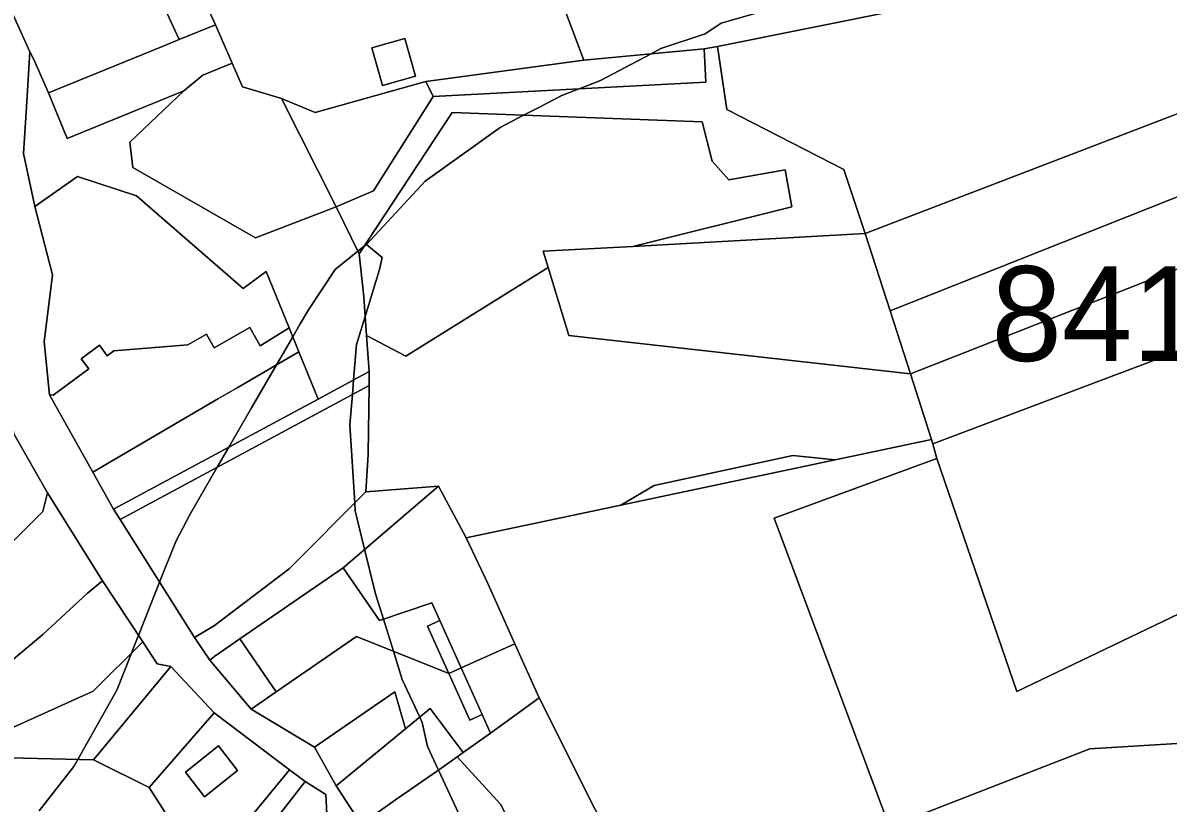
# Model space of a CAD drawing. Extents: x -477304 to -465429, y -1159113 to -1149210.
# Drawn here: x -469658.8 to -469477.5, y -1153613.4 to -1153489.9 of the extents above; entities that cross this region are included whole.
import ezdxf

# ---------------------------------------------------------------- set-up
doc = ezdxf.new("R2010")
doc.units = 0
for name, color, linetype in [('BPEJ_s', 7, 'Continuous'), ('ostatni_s', 7, 'Continuous'), ('PUPFL_s', 7, 'Continuous'), ('trav_porost_s', 7, 'Continuous'), ('voda_s', 7, 'Continuous'), ('zahrada_s', 7, 'Continuous')]:
    doc.layers.add(name, color=color, linetype=linetype)

msp = doc.modelspace()

# ---------------------------------------------------------------- linework, layer by layer
at = {"layer": 'BPEJ_s'}
for points in [[(-469531.29, -1153484.99), (-469548.26, -1153489.87), (-469550.8, -1153491.57), (-469557.8, -1153493.9), (-469559.45, -1153494.78), (-469567.35, -1153498.99), (-469570.74, -1153500.28), (-469571.6, -1153500.6), (-469573.5, -1153501.32), (-469577.03, -1153503.17), (-469579.52, -1153504.47), (-469583.25, -1153506.41), (-469595.13, -1153514.9), (-469604.41, -1153524.92), (-469604.76, -1153525.2), (-469605.75, -1153526), (-469609.34, -1153528.9), (-469613.58, -1153535.26), (-469614.87, -1153537.48), (-469616.06, -1153539.53), (-469617.23, -1153541.55), (-469618.64, -1153544), (-469622.56, -1153550.77), (-469626.17, -1153556.99), (-469628.02, -1153560.19), (-469632.25, -1153567.5), (-469634.58, -1153571.95), (-469637.12, -1153578.36), (-469640.47, -1153586.81), (-469640.57, -1153587.05), (-469641.59, -1153589.62), (-469643.91, -1153595.49), (-469650.07, -1153606.46), (-469650.7, -1153607.58), (-469656.21, -1153614.58)], [(-469584.1, -1153627.31), (-469592.99, -1153608.12), (-469594.71, -1153604.4), (-469595.56, -1153600.58), (-469595.96, -1153599.73), (-469598.74, -1153593.8), (-469600.14, -1153589.32), (-469601.72, -1153584.26), (-469602.98, -1153580.22), (-469604.68, -1153573.18), (-469606.16, -1153567.07), (-469606.24, -1153565.84), (-469607.01, -1153553.5), (-469606.61, -1153548.65), (-469606.42, -1153546.37), (-469605.95, -1153540.77), (-469604.6, -1153536.33), (-469602.34, -1153528.9), (-469601.92, -1153526.99), (-469604.41, -1153524.92), (-469595.13, -1153514.9), (-469583.25, -1153506.41), (-469579.52, -1153504.47), (-469577.03, -1153503.17), (-469573.5, -1153501.32), (-469571.6, -1153500.6), (-469570.74, -1153500.28), (-469567.35, -1153498.99), (-469559.45, -1153494.78), (-469557.8, -1153493.9), (-469550.8, -1153491.57), (-469548.26, -1153489.87), (-469531.29, -1153484.99)], [(-469656.21, -1153614.58), (-469650.7, -1153607.58), (-469650.07, -1153606.46), (-469643.91, -1153595.49), (-469641.59, -1153589.62), (-469640.57, -1153587.05), (-469640.47, -1153586.81), (-469637.12, -1153578.36), (-469634.58, -1153571.95), (-469632.25, -1153567.5), (-469628.02, -1153560.19), (-469626.17, -1153556.99), (-469622.56, -1153550.77), (-469618.64, -1153544), (-469617.23, -1153541.55), (-469616.06, -1153539.53), (-469614.87, -1153537.48), (-469613.58, -1153535.26), (-469609.34, -1153528.9), (-469605.75, -1153526), (-469604.76, -1153525.2), (-469604.41, -1153524.92), (-469601.92, -1153526.99), (-469602.34, -1153528.9), (-469604.6, -1153536.33), (-469605.95, -1153540.77), (-469606.42, -1153546.37), (-469606.61, -1153548.65), (-469607.01, -1153553.5), (-469606.24, -1153565.84), (-469606.16, -1153567.07), (-469604.68, -1153573.18), (-469602.98, -1153580.22), (-469601.72, -1153584.26), (-469600.14, -1153589.32), (-469598.74, -1153593.8), (-469595.96, -1153599.73), (-469595.56, -1153600.58), (-469594.71, -1153604.4), (-469592.99, -1153608.12), (-469584.1, -1153627.31)]]:
    msp.add_lwpolyline(points, dxfattribs=at)
at = {"layer": 'ostatni_s'}
for points in [[(-469519.69, -1153487.71), (-469548.83, -1153493.57), (-469550.94, -1153493.98), (-469570.01, -1153495.77), (-469577.06, -1153476.99), (-469581.63, -1153465.73), (-469584.46, -1153459.2), (-469545.66, -1153446.46), (-469549.46, -1153434.84), (-469589.37, -1153447.89), (-469598.7, -1153426.36), (-469578.49, -1153420.39), (-469554.65, -1153410.7), (-469554, -1153412.05), (-469543.96, -1153431.65), (-469520.71, -1153485.35)], [(-469657.66, -1153494.45), (-469667.22, -1153473.32), (-469657.1, -1153468.63), (-469651.48, -1153465.77), (-469647.01, -1153463.72), (-469641.8, -1153475.08), (-469640.66, -1153478.03), (-469634.04, -1153492.5), (-469636.56, -1153493.53), (-469654.69, -1153500.91), (-469657.02, -1153495.62)], [(-469640.66, -1153478.03), (-469632.2, -1153481.64), (-469628.3, -1153490.16), (-469634.04, -1153492.5)], [(-469654.69, -1153500.91), (-469636.56, -1153493.53), (-469634.04, -1153492.5), (-469628.3, -1153490.16), (-469625.66, -1153496.22), (-469630.31, -1153498.12), (-469633.32, -1153500.62), (-469651.76, -1153508.13)], [(-469596.63, -1153498.29), (-469601.86, -1153499.75), (-469603.53, -1153493.78), (-469598.3, -1153492.32)], [(-469601.86, -1153499.75), (-469596.63, -1153498.29), (-469598.3, -1153492.32), (-469603.53, -1153493.78)], [(-469621.21, -1153540.98), (-469616.63, -1153538.1), (-469615.09, -1153541.93), (-469624.86, -1153547.62), (-469627.82, -1153549.31), (-469647.68, -1153560.97), (-469654.53, -1153548.73), (-469653.99, -1153548.76), (-469648.34, -1153544.63), (-469649.53, -1153543.01), (-469646.62, -1153540.88), (-469645.41, -1153542.54), (-469644.38, -1153541.78), (-469632.68, -1153540.8), (-469629.72, -1153539.11), (-469628.48, -1153541.28), (-469622.87, -1153538.07)], [(-469648.56, -1153580.14), (-469655.61, -1153586.65), (-469660.53, -1153590.78), (-469664.92, -1153594.8), (-469668.67, -1153598.12), (-469676.53, -1153588.14), (-469655.6, -1153567.17), (-469654.85, -1153564.24), (-469646.17, -1153578.15)], [(-469628.39, -1153590.09), (-469629.19, -1153590.74), (-469631.6, -1153587.15), (-469628.43, -1153585.22), (-469616.63, -1153576.26), (-469604.48, -1153564.08), (-469593.01, -1153563.17), (-469608.08, -1153576.09), (-469624.43, -1153587.36)], [(-469594.06, -1153581.63), (-469592.78, -1153584.47), (-469594.74, -1153585.36), (-469591.38, -1153592.84), (-469605.97, -1153586.98), (-469618.66, -1153595.73), (-469624.43, -1153587.36), (-469608.08, -1153576.09), (-469602.31, -1153584.46)], [(-469639.79, -1153587.85), (-469647.66, -1153595.62), (-469664.15, -1153603.05), (-469668.67, -1153598.12), (-469664.92, -1153594.8), (-469660.53, -1153590.78), (-469655.61, -1153586.65), (-469648.56, -1153580.14), (-469646.17, -1153578.15)], [(-469591.38, -1153592.84), (-469594.74, -1153585.36), (-469592.78, -1153584.47), (-469589.42, -1153591.95)], [(-469622.62, -1153598.46), (-469629.19, -1153590.74), (-469628.39, -1153590.09), (-469624.43, -1153587.36), (-469618.66, -1153595.73)], [(-469618.66, -1153595.73), (-469605.97, -1153586.98), (-469591.38, -1153592.84), (-469588.06, -1153600.22), (-469586.1, -1153599.34), (-469584.79, -1153602.26), (-469589.09, -1153605.34), (-469594.33, -1153598.38), (-469598.2, -1153601.58), (-469599.92, -1153595.75), (-469612.61, -1153604.5), (-469622.62, -1153598.46)], [(-469591.38, -1153592.84), (-469589.42, -1153591.95), (-469586.1, -1153599.34), (-469588.06, -1153600.22)], [(-469594.33, -1153598.38), (-469589.09, -1153605.34), (-469590.04, -1153606.02), (-469592.64, -1153607.88), (-469599.82, -1153612.83), (-469605.25, -1153616.7), (-469609.18, -1153610.64), (-469598.2, -1153601.58)], [(-469521.89, -1153653.78), (-469529.47, -1153655.45), (-469545.68, -1153626.69), (-469521.61, -1153617.09), (-469489.95, -1153604.76), (-469453.72, -1153602.53), (-469476.68, -1153630.73), (-469500.51, -1153648.62), (-469513.14, -1153653.69)], [(-469630.04, -1153612.37), (-469633.05, -1153608.47), (-469627.8, -1153604.28), (-469624.79, -1153608.18)], [(-469599.82, -1153612.83), (-469592.64, -1153607.88), (-469590.04, -1153606.02), (-469583.2, -1153613.54), (-469574.01, -1153631.34), (-469575.37, -1153632.21), (-469578.3, -1153634.03), (-469579.61, -1153631.93), (-469580.56, -1153632.56), (-469589.22, -1153638.33), (-469590.86, -1153635.95), (-469599.64, -1153623.45), (-469605.25, -1153616.7)], [(-469628.56, -1153628.55), (-469630.05, -1153624.52), (-469616.55, -1153608.09), (-469614.08, -1153609.93)]]:
    msp.add_lwpolyline(points, close=True, dxfattribs=at)
for points in [[(-469667.22, -1153473.32), (-469657.66, -1153494.45), (-469658.16, -1153502.33), (-469658.68, -1153510.54), (-469656.89, -1153518.94), (-469654.06, -1153529.73), (-469655.38, -1153540.33), (-469654.53, -1153548.73), (-469647.68, -1153560.97), (-469644.41, -1153566.8), (-469643.35, -1153568.45), (-469631.6, -1153587.15), (-469629.19, -1153590.74), (-469622.62, -1153598.46), (-469612.61, -1153604.5), (-469609.18, -1153610.64), (-469605.25, -1153616.7)], [(-469577.06, -1153476.99), (-469570.01, -1153495.77), (-469595.02, -1153499.15), (-469612.49, -1153504.03), (-469617.83, -1153501.82), (-469624.03, -1153499.95), (-469625.66, -1153496.22), (-469628.3, -1153490.16), (-469632.2, -1153481.64)], [(-469466.4, -1153794.24), (-469498.63, -1153781.43), (-469526.13, -1153778.46), (-469541.35, -1153768.21), (-469551.9, -1153744.79), (-469556.81, -1153737.1), (-469562.76, -1153730), (-469569.51, -1153724.75), (-469585.99, -1153715.27), (-469624.73, -1153660.59), (-469611.93, -1153629.77), (-469610.41, -1153620.35), (-469610.8, -1153611.97), (-469614.08, -1153609.93), (-469616.55, -1153608.09), (-469628.49, -1153599.04), (-469635.34, -1153591.75), (-469637.52, -1153591.31), (-469639.79, -1153587.85), (-469646.17, -1153578.15), (-469654.85, -1153564.24), (-469660.18, -1153554.92)]]:
    msp.add_lwpolyline(points, dxfattribs=at)
at = {"layer": 'PUPFL_s'}
for points in [[(-469525.48, -1153523.21), (-469451.22, -1153494.72), (-469410.45, -1153479.52), (-469408.95, -1153490.74), (-469521.53, -1153535.42)], [(-469405.14, -1153515.03), (-469439, -1153527.91), (-469514.78, -1153556.5), (-469514.98, -1153555.82), (-469518.3, -1153545.4), (-469407.32, -1153501.84)], [(-469572.35, -1153539.36), (-469575.63, -1153528.56), (-469576.41, -1153526.01), (-469562.24, -1153525.23), (-469525.48, -1153523.21), (-469521.53, -1153535.42), (-469518.3, -1153545.4)], [(-469423.24, -1153597.36), (-469437.15, -1153601.19), (-469444.36, -1153600.22), (-469453.72, -1153602.53), (-469489.95, -1153604.76), (-469521.61, -1153617.09), (-469539.87, -1153568.26), (-469514.12, -1153558.79), (-469501.5, -1153595.68), (-469425.91, -1153559.42), (-469421.91, -1153569.05), (-469417.02, -1153581.25), (-469418.13, -1153591.11)]]:
    msp.add_lwpolyline(points, close=True, dxfattribs=at)
at = {"layer": 'trav_porost_s'}
for points in [[(-469547.37, -1153503.54), (-469548.83, -1153493.57), (-469519.69, -1153487.71), (-469520.71, -1153485.35), (-469459.57, -1153469.59), (-469451.22, -1153494.72), (-469525.48, -1153523.21), (-469528.87, -1153513.05)], [(-469521.53, -1153535.42), (-469408.95, -1153490.74), (-469408.03, -1153497.57), (-469407.32, -1153501.84), (-469518.3, -1153545.4)], [(-469605.55, -1153526.4), (-469609.17, -1153518.98), (-469603.28, -1153516.42), (-469593.86, -1153501.49), (-469550.7, -1153499.23), (-469550.94, -1153493.98), (-469548.83, -1153493.57), (-469547.37, -1153503.54), (-469528.87, -1153513.05), (-469525.48, -1153523.21), (-469562.24, -1153525.23), (-469537.09, -1153518.98), (-469538.16, -1153513.12), (-469547.07, -1153514.69), (-469549.71, -1153511.72), (-469551.27, -1153505.53), (-469590.82, -1153504.04)], [(-469550.7, -1153499.23), (-469593.86, -1153501.49), (-469595.02, -1153499.15), (-469570.01, -1153495.77), (-469550.94, -1153493.98)], [(-469641.36, -1153512.73), (-469621.96, -1153523.85), (-469609.17, -1153518.98), (-469605.55, -1153526.4), (-469604.83, -1153533.22), (-469604.38, -1153539.31), (-469603.96, -1153545.05), (-469612.06, -1153549.41), (-469615.09, -1153541.93), (-469616.63, -1153538.1), (-469620.26, -1153529.18), (-469623.92, -1153531.91), (-469640.76, -1153517.2), (-469650.13, -1153514.19), (-469656.89, -1153518.94), (-469658.68, -1153510.54), (-469658.16, -1153502.33), (-469657.66, -1153494.45), (-469657.02, -1153495.62), (-469654.69, -1153500.91), (-469651.76, -1153508.13), (-469633.32, -1153500.62), (-469641.86, -1153508.72)], [(-469612.49, -1153504.03), (-469595.02, -1153499.15), (-469593.86, -1153501.49), (-469603.28, -1153516.42), (-469609.17, -1153518.98), (-469617.83, -1153501.82)], [(-469551.27, -1153505.53), (-469549.71, -1153511.72), (-469547.07, -1153514.69), (-469538.16, -1153513.12), (-469537.09, -1153518.98), (-469562.24, -1153525.23), (-469576.41, -1153526.01), (-469575.63, -1153528.56), (-469598.14, -1153542.6), (-469604.38, -1153539.31), (-469604.83, -1153533.22), (-469605.55, -1153526.4), (-469590.82, -1153504.04)], [(-469558.86, -1153563.06), (-469564.14, -1153566.2), (-469588.64, -1153571.38), (-469593.01, -1153563.17), (-469604.48, -1153564.08), (-469604.13, -1153558.13), (-469603.99, -1153547.24), (-469603.96, -1153545.05), (-469604.38, -1153539.31), (-469598.14, -1153542.6), (-469575.63, -1153528.56), (-469572.35, -1153539.36), (-469518.3, -1153545.4), (-469514.98, -1153555.82), (-469530.23, -1153559.04), (-469536.9, -1153558.33)], [(-469501.5, -1153595.68), (-469514.12, -1153558.79), (-469514.78, -1153556.5), (-469439, -1153527.91), (-469425.91, -1153559.42)], [(-469545.68, -1153626.69), (-469559.36, -1153632.07), (-469577.05, -1153596.71), (-469580.91, -1153588.13), (-469585.2, -1153578.59), (-469588.64, -1153571.38), (-469564.14, -1153566.2), (-469530.23, -1153559.04), (-469514.98, -1153555.82), (-469514.78, -1153556.5), (-469514.12, -1153558.79), (-469539.87, -1153568.26), (-469521.61, -1153617.09)], [(-469558.86, -1153563.06), (-469536.9, -1153558.33), (-469530.23, -1153559.04), (-469564.14, -1153566.2)], [(-469559.36, -1153632.07), (-469545.83, -1153659.27), (-469553.54, -1153667.48), (-469577, -1153640.31), (-469580.56, -1153632.56), (-469579.61, -1153631.93), (-469578.3, -1153634.03), (-469575.37, -1153632.21), (-469574.01, -1153631.34), (-469583.2, -1153613.54), (-469590.04, -1153606.02), (-469589.09, -1153605.34), (-469584.79, -1153602.26), (-469577.05, -1153596.71)], [(-469610.8, -1153611.97), (-469610.41, -1153620.35), (-469611.93, -1153629.77), (-469624.73, -1153660.59), (-469628.49, -1153669.35), (-469636.74, -1153664.73), (-469628.25, -1153634.17), (-469628.56, -1153628.55), (-469614.08, -1153609.93)]]:
    msp.add_lwpolyline(points, close=True, dxfattribs=at)
at = {"layer": 'voda_s'}
msp.add_lwpolyline([(-469667.62, -1153606.03), (-469647.6, -1153606.52), (-469638.8, -1153610.87), (-469630.05, -1153624.52), (-469628.56, -1153628.55), (-469628.25, -1153634.17), (-469636.74, -1153664.73), (-469628.49, -1153669.35), (-469614.2, -1153677.12), (-469609.66, -1153687.94), (-469608.77, -1153695.92), (-469595.22, -1153710.79), (-469585.99, -1153715.27), (-469569.51, -1153724.75), (-469562.76, -1153730), (-469556.81, -1153737.1), (-469551.9, -1153744.79), (-469541.35, -1153768.21), (-469526.13, -1153778.46), (-469498.63, -1153781.43), (-469466.4, -1153794.24)], dxfattribs=at)
at = {"layer": 'zahrada_s'}
for points in [[(-469630.31, -1153498.12), (-469625.66, -1153496.22), (-469624.03, -1153499.95), (-469617.83, -1153501.82), (-469609.17, -1153518.98), (-469621.96, -1153523.85), (-469641.36, -1153512.73), (-469641.86, -1153508.72), (-469633.32, -1153500.62)], [(-469628.48, -1153541.28), (-469629.72, -1153539.11), (-469632.68, -1153540.8), (-469644.38, -1153541.78), (-469645.41, -1153542.54), (-469646.62, -1153540.88), (-469649.53, -1153543.01), (-469648.34, -1153544.63), (-469653.99, -1153548.76), (-469654.53, -1153548.73), (-469655.38, -1153540.33), (-469654.06, -1153529.73), (-469656.89, -1153518.94), (-469650.13, -1153514.19), (-469640.76, -1153517.2), (-469623.92, -1153531.91), (-469620.26, -1153529.18), (-469616.63, -1153538.1), (-469621.21, -1153540.98), (-469622.87, -1153538.07)], [(-469666.75, -1153553.74), (-469666.25, -1153553.28), (-469664.39, -1153555.23), (-469661.42, -1153552.41), (-469663.28, -1153550.45), (-469662.69, -1153549.88), (-469666.82, -1153545.54), (-469662.56, -1153542.64), (-469660.18, -1153554.92), (-469654.85, -1153564.24), (-469655.6, -1153567.17), (-469676.53, -1153588.14), (-469680.49, -1153592.11), (-469690.31, -1153583.2), (-469686.93, -1153575.02), (-469683.63, -1153577.01), (-469679.95, -1153571.06), (-469683.38, -1153568.93), (-469677.62, -1153563.08), (-469673.3, -1153554.04), (-469670.37, -1153549.94)], [(-469647.68, -1153560.97), (-469627.82, -1153549.31), (-469624.86, -1153547.62), (-469615.09, -1153541.93), (-469612.06, -1153549.41), (-469644.41, -1153566.8)], [(-469603.96, -1153545.05), (-469603.99, -1153547.24), (-469643.35, -1153568.45), (-469644.41, -1153566.8), (-469612.06, -1153549.41)], [(-469643.35, -1153568.45), (-469603.99, -1153547.24), (-469604.13, -1153558.13), (-469604.48, -1153564.08), (-469616.63, -1153576.26), (-469628.43, -1153585.22), (-469631.6, -1153587.15)], [(-469593.01, -1153563.17), (-469588.64, -1153571.38), (-469585.2, -1153578.59), (-469580.91, -1153588.13), (-469589.42, -1153591.95), (-469592.78, -1153584.47), (-469594.06, -1153581.63), (-469602.31, -1153584.46), (-469608.08, -1153576.09)], [(-469637.52, -1153591.31), (-469635.34, -1153591.75), (-469647.6, -1153606.52), (-469667.62, -1153606.03), (-469664.15, -1153603.05), (-469647.66, -1153595.62), (-469639.79, -1153587.85)], [(-469580.91, -1153588.13), (-469577.05, -1153596.71), (-469584.79, -1153602.26), (-469586.1, -1153599.34), (-469589.42, -1153591.95)], [(-469635.34, -1153591.75), (-469628.49, -1153599.04), (-469638.8, -1153610.87), (-469647.6, -1153606.52)], [(-469599.92, -1153595.75), (-469598.2, -1153601.58), (-469609.18, -1153610.64), (-469612.61, -1153604.5)], [(-469630.05, -1153624.52), (-469638.8, -1153610.87), (-469628.49, -1153599.04), (-469616.55, -1153608.09)], [(-469633.05, -1153608.47), (-469630.04, -1153612.37), (-469624.79, -1153608.18), (-469627.8, -1153604.28)]]:
    msp.add_lwpolyline(points, close=True, dxfattribs=at)

# ---------------------------------------------------------------- texts
at = {"layer": 'BPEJ_s'}
msp.add_text('84168/V.', height=15, dxfattribs=at).set_placement((-469505.5, -1153543.36))

doc.saveas('drawing.dxf')
